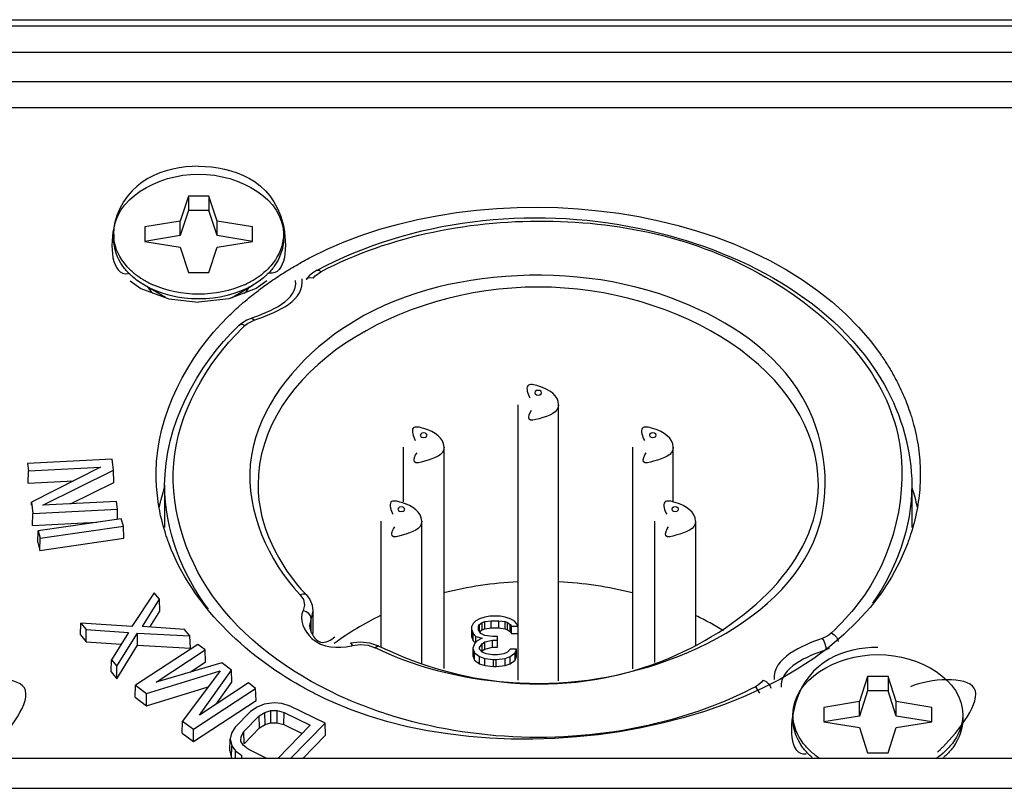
# Paper-space layout 'Sheet' of a CAD drawing. Header units: inches. Extents: x 0.2 to 10.8, y 0.2 to 8.3.
# Tile 427 of 545: x 7.6328 to 7.7488, y 5.4501 to 5.5406. Entities that reach past the tile are written whole.
import ezdxf

# ---------------------------------------------------------------- set-up
doc = ezdxf.new("R2010")
doc.units = ezdxf.units.IN
doc.header["$MEASUREMENT"] = 0
doc.layers.get('0').update_dxf_attribs({"lineweight": 5})
doc.layers.add('02___PRT_ALL_AXES', color=7, linetype='Continuous')

psp = doc.layouts.new('Sheet')

# ---------------------------------------------------------------- linework, layer by layer
at = {"color": 0, "linetype": 'ByBlock', "lineweight": -3}
for p, q in [((7.52953214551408, 5.540569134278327), (7.890222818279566, 5.540569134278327)), ((7.52953214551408, 5.539843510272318), (7.890222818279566, 5.539843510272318)), ((7.895445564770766, 5.536722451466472), (7.524309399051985, 5.536722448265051)), ((7.895445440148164, 5.533245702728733), (7.524309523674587, 5.533245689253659)), ((7.524309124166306, 5.530214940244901), (7.895445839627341, 5.530214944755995)), ((7.652677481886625, 5.519800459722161), (7.651710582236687, 5.516842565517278)), ((7.652677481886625, 5.519800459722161), (7.652677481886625, 5.518103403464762)), ((7.655077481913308, 5.519800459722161), (7.652677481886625, 5.519800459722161)), ((7.655077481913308, 5.519800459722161), (7.655077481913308, 5.518103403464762)), ((7.656044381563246, 5.516842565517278), (7.655077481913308, 5.519800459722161)), ((7.652677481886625, 5.518103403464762), (7.651710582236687, 5.515145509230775)), ((7.655077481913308, 5.518103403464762), (7.652677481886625, 5.518103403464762)), ((7.656044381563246, 5.515145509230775), (7.655077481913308, 5.518103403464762)), ((7.651710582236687, 5.516842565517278), (7.647527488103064, 5.516158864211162)), ((7.651710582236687, 5.515145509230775), (7.651710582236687, 5.516842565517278)), ((7.656044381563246, 5.515145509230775), (7.656044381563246, 5.516842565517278)), ((7.660227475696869, 5.516158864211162), (7.656044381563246, 5.516842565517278)), ((7.647527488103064, 5.516158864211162), (7.647527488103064, 5.514461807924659)), ((7.660227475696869, 5.514461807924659), (7.660227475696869, 5.516158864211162)), ((7.643877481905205, 5.515310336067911), (7.643877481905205, 5.514744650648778)), ((7.651710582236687, 5.515145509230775), (7.647527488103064, 5.514461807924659)), ((7.647527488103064, 5.514461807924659), (7.651710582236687, 5.513778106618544)), ((7.660227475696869, 5.514461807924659), (7.656044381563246, 5.515145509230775)), ((7.656044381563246, 5.513778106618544), (7.660227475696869, 5.514461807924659)), ((7.663877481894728, 5.515310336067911), (7.663877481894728, 5.514744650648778)), ((7.651710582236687, 5.513778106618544), (7.652677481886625, 5.510820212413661)), ((7.655077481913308, 5.510820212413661), (7.656044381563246, 5.513778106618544)), ((7.652677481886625, 5.510820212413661), (7.655077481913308, 5.510820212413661)), ((7.667617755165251, 5.510409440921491), (7.668288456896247, 5.510896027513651)), ((7.645827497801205, 5.509809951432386), (7.647085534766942, 5.5089068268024)), ((7.661929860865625, 5.509817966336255), (7.660669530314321, 5.508906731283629)), ((7.667374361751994, 5.510116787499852), (7.667617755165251, 5.510409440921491)), ((7.649967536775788, 5.507848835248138), (7.647487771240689, 5.509305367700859)), ((7.647877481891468, 5.509113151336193), (7.648292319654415, 5.5085374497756)), ((7.648292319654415, 5.5085374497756), (7.648502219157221, 5.508386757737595)), ((7.657762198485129, 5.507834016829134), (7.660267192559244, 5.509305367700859)), ((7.659244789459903, 5.508381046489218), (7.659462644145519, 5.5085374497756)), ((7.659462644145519, 5.5085374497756), (7.659877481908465, 5.509113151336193)), ((7.659635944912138, 5.504810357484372), (7.660422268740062, 5.50520091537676)), ((7.660422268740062, 5.50520091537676), (7.660097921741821, 5.505439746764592)), ((7.659320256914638, 5.504554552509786), (7.659635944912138, 5.504810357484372)), ((7.691477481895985, 5.495228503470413), (7.691477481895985, 5.46278215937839)), ((7.696277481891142, 5.462701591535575), (7.696277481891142, 5.495228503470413)), ((7.677983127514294, 5.490222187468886), (7.677983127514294, 5.483778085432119)), ((7.682783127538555, 5.464155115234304), (7.682783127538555, 5.490222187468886)), ((7.704971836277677, 5.490222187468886), (7.704971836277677, 5.464140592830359)), ((7.709771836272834, 5.483747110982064), (7.709771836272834, 5.490222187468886)), ((7.643707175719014, 5.488828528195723), (7.63373322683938, 5.488318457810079)), ((7.643842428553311, 5.48750615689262), (7.643707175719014, 5.488828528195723)), ((7.63373322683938, 5.488318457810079), (7.633823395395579, 5.487436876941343)), ((7.633823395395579, 5.487436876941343), (7.642311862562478, 5.487870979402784)), ((7.642311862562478, 5.487870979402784), (7.634199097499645, 5.48376362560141)), ((7.633791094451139, 5.48599626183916), (7.633823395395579, 5.487436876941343)), ((7.635517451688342, 5.483387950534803), (7.643842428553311, 5.48750615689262)), ((7.643878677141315, 5.486079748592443), (7.643842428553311, 5.48750615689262)), ((7.648877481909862, 5.487026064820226), (7.648880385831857, 5.487303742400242)), ((7.738874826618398, 5.487303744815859), (7.738877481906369, 5.487026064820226)), ((7.633791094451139, 5.48599626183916), (7.639150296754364, 5.486270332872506)), ((7.638773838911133, 5.483554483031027), (7.643878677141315, 5.486079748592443)), ((7.649877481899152, 5.485753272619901), (7.649877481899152, 5.48079086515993)), ((7.737877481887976, 5.485753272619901), (7.737877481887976, 5.480765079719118)), ((7.63419027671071, 5.483422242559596), (7.634199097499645, 5.48376362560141)), ((7.634199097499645, 5.48376362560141), (7.634334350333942, 5.482441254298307)), ((7.634334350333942, 5.482441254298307), (7.644308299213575, 5.482951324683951)), ((7.644218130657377, 5.483832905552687), (7.635517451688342, 5.483387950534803)), ((7.644308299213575, 5.482951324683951), (7.644218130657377, 5.483832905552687)), ((7.644338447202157, 5.481790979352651), (7.644308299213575, 5.482951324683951)), ((7.634302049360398, 5.481000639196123), (7.634334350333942, 5.482441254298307)), ((7.644762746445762, 5.481802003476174), (7.634964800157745, 5.480387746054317)), ((7.645012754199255, 5.480935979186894), (7.644762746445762, 5.481802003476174)), ((7.634302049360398, 5.481000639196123), (7.641904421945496, 5.481389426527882)), ((7.635214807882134, 5.479521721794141), (7.645012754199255, 5.480935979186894)), ((7.645053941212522, 5.479502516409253), (7.645012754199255, 5.480935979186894)), ((7.67535420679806, 5.481510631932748), (7.67535420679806, 5.466716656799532)), ((7.680154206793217, 5.464812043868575), (7.680154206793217, 5.481510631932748)), ((7.70760075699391, 5.464874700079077), (7.70760075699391, 5.481510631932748)), ((7.712400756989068, 5.481510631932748), (7.712400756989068, 5.466785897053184)), ((7.634923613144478, 5.478992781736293), (7.634964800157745, 5.480387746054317)), ((7.634964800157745, 5.480387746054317), (7.635214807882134, 5.479521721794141)), ((7.635187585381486, 5.478078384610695), (7.635214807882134, 5.479521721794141)), ((7.635187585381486, 5.478078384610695), (7.645053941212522, 5.479502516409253)), ((7.634923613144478, 5.478992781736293), (7.635187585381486, 5.478078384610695)), ((7.648642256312, 5.473092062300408), (7.646029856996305, 5.469104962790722)), ((7.649274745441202, 5.472329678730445), (7.648642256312, 5.473092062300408)), ((7.665819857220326, 5.472881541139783), (7.666216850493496, 5.472294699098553)), ((7.647263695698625, 5.469104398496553), (7.649274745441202, 5.472329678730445)), ((7.649313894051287, 5.470917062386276), (7.649274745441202, 5.472329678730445)), ((7.648146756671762, 5.469045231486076), (7.649313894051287, 5.470917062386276)), ((7.667344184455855, 5.470976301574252), (7.666942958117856, 5.469253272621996)), ((7.667344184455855, 5.470976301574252), (7.667344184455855, 5.468284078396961)), ((7.687577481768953, 5.470230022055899), (7.686977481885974, 5.470013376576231)), ((7.688177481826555, 5.470338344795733), (7.687577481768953, 5.470230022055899)), ((7.689377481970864, 5.470338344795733), (7.688177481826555, 5.470338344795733)), ((7.689977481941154, 5.470230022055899), (7.689377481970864, 5.470338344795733)), ((7.690577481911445, 5.470013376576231), (7.689977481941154, 5.470230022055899)), ((7.639952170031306, 5.468129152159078), (7.640016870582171, 5.469514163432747)), ((7.640016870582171, 5.469514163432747), (7.640649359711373, 5.46875177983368)), ((7.646029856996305, 5.469104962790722), (7.640016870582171, 5.469514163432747)), ((7.652226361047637, 5.46877188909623), (7.647263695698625, 5.469104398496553)), ((7.667133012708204, 5.468582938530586), (7.667133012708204, 5.470069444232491)), ((7.686227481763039, 5.469471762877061), (7.686077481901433, 5.469146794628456)), ((7.686077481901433, 5.467864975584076), (7.686077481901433, 5.469146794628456)), ((7.686527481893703, 5.46979673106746), (7.686227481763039, 5.469471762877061)), ((7.686977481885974, 5.470013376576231), (7.686527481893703, 5.46979673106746)), ((7.686827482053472, 5.469146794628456), (7.686977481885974, 5.46936344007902)), ((7.686827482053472, 5.468713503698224), (7.686827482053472, 5.469146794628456)), ((7.686977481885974, 5.46936344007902), (7.687277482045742, 5.469580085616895)), ((7.686977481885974, 5.468514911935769), (7.686977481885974, 5.46936344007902)), ((7.687277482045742, 5.469580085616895), (7.687577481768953, 5.469688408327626)), ((7.687277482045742, 5.468731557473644), (7.687277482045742, 5.469580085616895)), ((7.687577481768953, 5.469688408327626), (7.688327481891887, 5.46979673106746)), ((7.687577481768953, 5.468839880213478), (7.687577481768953, 5.469688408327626)), ((7.688327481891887, 5.468948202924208), (7.688327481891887, 5.46979673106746)), ((7.688327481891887, 5.46979673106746), (7.689227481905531, 5.46979673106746)), ((7.689227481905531, 5.468948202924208), (7.689227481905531, 5.46979673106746)), ((7.689227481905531, 5.46979673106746), (7.689977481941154, 5.469688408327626)), ((7.689977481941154, 5.468839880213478), (7.689977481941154, 5.469688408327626)), ((7.689977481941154, 5.469688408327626), (7.690277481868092, 5.469580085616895)), ((7.690277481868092, 5.468731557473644), (7.690277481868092, 5.469580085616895)), ((7.690277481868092, 5.469580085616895), (7.690577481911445, 5.46936344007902)), ((7.691027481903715, 5.46979673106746), (7.690577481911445, 5.470013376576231)), ((7.690577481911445, 5.468514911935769), (7.690577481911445, 5.46936344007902)), ((7.690577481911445, 5.46936344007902), (7.69072748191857, 5.469146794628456)), ((7.69072748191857, 5.468298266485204), (7.69072748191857, 5.469146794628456)), ((7.69072748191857, 5.469146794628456), (7.691477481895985, 5.469146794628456)), ((7.691327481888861, 5.469471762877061), (7.691027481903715, 5.46979673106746)), ((7.691477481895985, 5.469146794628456), (7.691327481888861, 5.469471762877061)), ((7.639952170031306, 5.468129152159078), (7.640628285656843, 5.467314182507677)), ((7.640628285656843, 5.467314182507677), (7.640649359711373, 5.46875177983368)), ((7.640649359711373, 5.46875177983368), (7.645612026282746, 5.468419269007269)), ((7.645612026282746, 5.468419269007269), (7.643600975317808, 5.465193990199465)), ((7.64423346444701, 5.464431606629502), (7.646662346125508, 5.468342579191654)), ((7.646684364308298, 5.466902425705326), (7.646662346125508, 5.468342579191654)), ((7.646662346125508, 5.468342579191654), (7.652858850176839, 5.468009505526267)), ((7.652858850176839, 5.468009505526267), (7.652226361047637, 5.46877188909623)), ((7.652922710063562, 5.466567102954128), (7.652858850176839, 5.468009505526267)), ((7.686077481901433, 5.468713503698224), (7.686227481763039, 5.468280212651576)), ((7.686227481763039, 5.467431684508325), (7.686227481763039, 5.468280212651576)), ((7.686227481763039, 5.468280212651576), (7.686527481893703, 5.467955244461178)), ((7.686527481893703, 5.467251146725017), (7.686527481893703, 5.467955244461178)), ((7.686527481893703, 5.467955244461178), (7.687277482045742, 5.467738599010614)), ((7.687127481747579, 5.468280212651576), (7.686827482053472, 5.468713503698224)), ((7.686977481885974, 5.468514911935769), (7.687277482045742, 5.468731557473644)), ((7.687577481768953, 5.468063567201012), (7.687127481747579, 5.468280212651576)), ((7.687277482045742, 5.468731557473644), (7.687577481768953, 5.468839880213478)), ((7.687577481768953, 5.468839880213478), (7.688327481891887, 5.468948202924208)), ((7.68847748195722, 5.467955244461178), (7.687577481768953, 5.468063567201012)), ((7.688327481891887, 5.468948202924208), (7.689227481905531, 5.468948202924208)), ((7.689077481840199, 5.467955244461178), (7.68847748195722, 5.467955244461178)), ((7.689077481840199, 5.466673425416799), (7.689077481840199, 5.467955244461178)), ((7.689227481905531, 5.468948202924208), (7.689977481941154, 5.468839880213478)), ((7.689977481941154, 5.468839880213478), (7.690277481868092, 5.468731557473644)), ((7.690277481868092, 5.468731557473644), (7.690577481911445, 5.468514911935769)), ((7.690577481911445, 5.468514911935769), (7.69072748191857, 5.468298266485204)), ((7.69072748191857, 5.468298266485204), (7.691477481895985, 5.468298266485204)), ((7.640628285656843, 5.467314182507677), (7.644750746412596, 5.46703796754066)), ((7.644237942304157, 5.462963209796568), (7.646684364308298, 5.466902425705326)), ((7.653799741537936, 5.467006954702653), (7.646463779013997, 5.462201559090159)), ((7.646684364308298, 5.466902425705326), (7.652922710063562, 5.466567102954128)), ((7.654649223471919, 5.466358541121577), (7.653799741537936, 5.467006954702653)), ((7.671785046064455, 5.467144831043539), (7.672017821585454, 5.466879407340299)), ((7.675073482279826, 5.466826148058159), (7.674674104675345, 5.466620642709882)), ((7.686077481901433, 5.467864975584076), (7.686227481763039, 5.467431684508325)), ((7.686227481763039, 5.467431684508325), (7.686443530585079, 5.467197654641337)), ((7.686377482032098, 5.467088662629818), (7.686227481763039, 5.46665537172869)), ((7.686677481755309, 5.467413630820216), (7.686377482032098, 5.467088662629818)), ((7.687277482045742, 5.467738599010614), (7.686677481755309, 5.467413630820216)), ((7.686977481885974, 5.46665537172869), (7.687277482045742, 5.467088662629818)), ((7.687277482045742, 5.467088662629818), (7.687577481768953, 5.467305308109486)), ((7.687277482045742, 5.466240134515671), (7.687277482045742, 5.467088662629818)), ((7.687577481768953, 5.467305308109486), (7.68847748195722, 5.46752195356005)), ((7.687577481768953, 5.466456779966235), (7.687577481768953, 5.467305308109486)), ((7.68847748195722, 5.466673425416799), (7.68847748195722, 5.46752195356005)), ((7.68847748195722, 5.46752195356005), (7.689077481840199, 5.46752195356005)), ((7.648874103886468, 5.462575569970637), (7.654649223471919, 5.466358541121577)), ((7.654698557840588, 5.464942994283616), (7.654649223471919, 5.466358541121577)), ((7.686227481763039, 5.465590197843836), (7.686227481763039, 5.46665537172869)), ((7.686227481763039, 5.466438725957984), (7.686377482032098, 5.466005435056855)), ((7.686227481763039, 5.465590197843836), (7.686377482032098, 5.465156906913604)), ((7.686377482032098, 5.465156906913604), (7.686377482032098, 5.466005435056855)), ((7.686377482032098, 5.466005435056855), (7.686977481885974, 5.465572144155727)), ((7.686977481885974, 5.466438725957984), (7.686977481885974, 5.46665537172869)), ((7.687277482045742, 5.466113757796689), (7.686977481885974, 5.466438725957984)), ((7.686977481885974, 5.464723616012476), (7.686977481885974, 5.465572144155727)), ((7.686977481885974, 5.465572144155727), (7.687577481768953, 5.465355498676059)), ((7.687218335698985, 5.466154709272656), (7.687277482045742, 5.466240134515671)), ((7.687277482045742, 5.466240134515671), (7.687577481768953, 5.466456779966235)), ((7.687727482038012, 5.465897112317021), (7.687277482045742, 5.466113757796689)), ((7.687577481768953, 5.466456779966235), (7.68847748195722, 5.466673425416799)), ((7.68847748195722, 5.465788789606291), (7.687727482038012, 5.465897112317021)), ((7.68847748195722, 5.466673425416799), (7.689077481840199, 5.466673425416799)), ((7.689077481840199, 5.465788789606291), (7.68847748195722, 5.465788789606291)), ((7.689827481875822, 5.465897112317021), (7.689077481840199, 5.465788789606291)), ((7.690277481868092, 5.466113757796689), (7.689827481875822, 5.465897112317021)), ((7.689977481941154, 5.465355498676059), (7.690577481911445, 5.465572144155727)), ((7.690577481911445, 5.466438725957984), (7.690277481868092, 5.466113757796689)), ((7.691327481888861, 5.466438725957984), (7.690577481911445, 5.466438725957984)), ((7.690577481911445, 5.465572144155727), (7.691177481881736, 5.466005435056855)), ((7.690577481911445, 5.464723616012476), (7.690577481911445, 5.465572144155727)), ((7.691177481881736, 5.466005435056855), (7.691327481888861, 5.466438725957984)), ((7.691177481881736, 5.465156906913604), (7.691177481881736, 5.466005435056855)), ((7.691177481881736, 5.465156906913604), (7.691327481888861, 5.465590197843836)), ((7.691327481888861, 5.465590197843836), (7.691327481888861, 5.466438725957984)), ((7.728126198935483, 5.466525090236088), (7.727769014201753, 5.466376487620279)), ((7.727769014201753, 5.466271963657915), (7.727769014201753, 5.466376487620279)), ((7.643561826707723, 5.463778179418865), (7.643600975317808, 5.465193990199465)), ((7.643600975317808, 5.465193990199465), (7.64423346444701, 5.464431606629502)), ((7.644237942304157, 5.462963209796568), (7.64423346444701, 5.464431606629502)), ((7.656631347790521, 5.464845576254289), (7.648874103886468, 5.462575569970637)), ((7.652869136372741, 5.463744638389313), (7.654698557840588, 5.464942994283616)), ((7.657763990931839, 5.463981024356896), (7.656631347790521, 5.464845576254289)), ((7.686377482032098, 5.465156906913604), (7.686977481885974, 5.464723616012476)), ((7.686977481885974, 5.464723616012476), (7.687577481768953, 5.464506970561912)), ((7.687577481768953, 5.464506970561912), (7.687577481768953, 5.465355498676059)), ((7.687577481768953, 5.465355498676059), (7.688627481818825, 5.465247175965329)), ((7.687577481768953, 5.464506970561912), (7.688627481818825, 5.464398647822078)), ((7.688627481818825, 5.464398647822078), (7.688627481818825, 5.465247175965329)), ((7.688627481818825, 5.465247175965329), (7.688927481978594, 5.465247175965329)), ((7.688627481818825, 5.464398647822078), (7.688927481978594, 5.464398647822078)), ((7.688927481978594, 5.465247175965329), (7.689977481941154, 5.465355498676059)), ((7.688927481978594, 5.464398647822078), (7.688927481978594, 5.465247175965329)), ((7.688927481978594, 5.464398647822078), (7.689977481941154, 5.464506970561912)), ((7.689977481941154, 5.464506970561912), (7.689977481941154, 5.465355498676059)), ((7.689977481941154, 5.464506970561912), (7.690577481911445, 5.464723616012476)), ((7.690577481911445, 5.464723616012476), (7.691177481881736, 5.465156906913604)), ((7.643561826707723, 5.463778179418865), (7.644237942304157, 5.462963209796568)), ((7.647738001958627, 5.461228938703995), (7.656417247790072, 5.463902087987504)), ((7.656417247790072, 5.463902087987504), (7.651985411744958, 5.457986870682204)), ((7.653970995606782, 5.458685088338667), (7.657763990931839, 5.463981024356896)), ((7.657806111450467, 5.462570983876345), (7.657763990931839, 5.463981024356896)), ((7.732677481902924, 5.463231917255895), (7.731710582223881, 5.460274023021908)), ((7.732677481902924, 5.463231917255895), (7.732677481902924, 5.461534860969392)), ((7.735077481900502, 5.463231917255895), (7.732677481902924, 5.463231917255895)), ((7.735077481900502, 5.463231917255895), (7.735077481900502, 5.461534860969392)), ((7.736044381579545, 5.460274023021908), (7.735077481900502, 5.463231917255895)), ((7.646414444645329, 5.460788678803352), (7.646463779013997, 5.462201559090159)), ((7.646463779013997, 5.462201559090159), (7.647738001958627, 5.461228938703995)), ((7.659746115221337, 5.462468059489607), (7.653970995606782, 5.458685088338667)), ((7.655952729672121, 5.459983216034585), (7.657806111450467, 5.462570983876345)), ((7.660595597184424, 5.461819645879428), (7.659746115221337, 5.462468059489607)), ((7.647729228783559, 5.459785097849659), (7.655013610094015, 5.462028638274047)), ((7.647729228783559, 5.459785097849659), (7.647738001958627, 5.461228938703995)), ((7.653259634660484, 5.457014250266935), (7.660595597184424, 5.461819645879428)), ((7.660644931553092, 5.460404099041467), (7.660595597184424, 5.461819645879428)), ((7.719466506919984, 5.462024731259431), (7.719941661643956, 5.461267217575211)), ((7.732677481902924, 5.461534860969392), (7.731710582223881, 5.458576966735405)), ((7.735077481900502, 5.461534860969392), (7.732677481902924, 5.461534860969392)), ((7.736044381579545, 5.458576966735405), (7.735077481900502, 5.461534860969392)), ((7.646414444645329, 5.460788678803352), (7.647729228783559, 5.459785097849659)), ((7.653257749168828, 5.455565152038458), (7.660644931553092, 5.460404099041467)), ((7.661601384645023, 5.459962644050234), (7.660773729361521, 5.459636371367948)), ((7.662771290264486, 5.460120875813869), (7.661601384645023, 5.459962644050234)), ((7.663698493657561, 5.460031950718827), (7.662771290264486, 5.460120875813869)), ((7.664675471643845, 5.459735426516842), (7.663698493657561, 5.460031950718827)), ((7.731710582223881, 5.460274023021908), (7.727527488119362, 5.459590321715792)), ((7.731710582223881, 5.458576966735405), (7.731710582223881, 5.460274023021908)), ((7.736044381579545, 5.458576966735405), (7.736044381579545, 5.460274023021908)), ((7.740227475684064, 5.459590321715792), (7.736044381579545, 5.460274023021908)), ((7.659995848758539, 5.459102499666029), (7.658175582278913, 5.45724882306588)), ((7.659202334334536, 5.456744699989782), (7.661022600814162, 5.458598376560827)), ((7.660773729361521, 5.459636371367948), (7.659995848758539, 5.459102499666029)), ((7.661022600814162, 5.458598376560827), (7.661679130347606, 5.459008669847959)), ((7.66104887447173, 5.457167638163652), (7.661022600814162, 5.458598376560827)), ((7.661679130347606, 5.459008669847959), (7.662385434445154, 5.459211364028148)), ((7.661697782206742, 5.457573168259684), (7.661679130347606, 5.459008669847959)), ((7.662392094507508, 5.457772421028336), (7.662385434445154, 5.459211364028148)), ((7.662385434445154, 5.459211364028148), (7.66314151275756, 5.459206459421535)), ((7.663135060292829, 5.457767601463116), (7.66314151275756, 5.459206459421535)), ((7.66314151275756, 5.459206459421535), (7.663947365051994, 5.458993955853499)), ((7.663931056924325, 5.45755769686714), (7.663947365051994, 5.458993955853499)), ((7.663947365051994, 5.458993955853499), (7.667027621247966, 5.457481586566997)), ((7.668782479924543, 5.457718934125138), (7.664675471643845, 5.459735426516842)), ((7.7238774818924, 5.458741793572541), (7.7238774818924, 5.458176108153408)), ((7.727527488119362, 5.459590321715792), (7.727527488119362, 5.45789326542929)), ((7.740227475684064, 5.45789326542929), (7.740227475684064, 5.459590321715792)), ((7.743877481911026, 5.458741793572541), (7.743877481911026, 5.458176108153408)), ((7.651942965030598, 5.456568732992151), (7.651985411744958, 5.457986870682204)), ((7.651985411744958, 5.457986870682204), (7.653259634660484, 5.457014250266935)), ((7.66104887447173, 5.457167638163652), (7.661697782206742, 5.457573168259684)), ((7.661697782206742, 5.457573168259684), (7.662392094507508, 5.457772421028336)), ((7.662392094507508, 5.457772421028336), (7.663135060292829, 5.457767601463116)), ((7.663135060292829, 5.457767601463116), (7.663931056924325, 5.45755769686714)), ((7.667027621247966, 5.457481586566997), (7.663194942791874, 5.453578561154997)), ((7.663931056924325, 5.45755769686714), (7.666070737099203, 5.456507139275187)), ((7.664716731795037, 5.453578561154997), (7.668782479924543, 5.457718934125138)), ((7.668831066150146, 5.456310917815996), (7.668782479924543, 5.457718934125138)), ((7.731710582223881, 5.458576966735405), (7.727527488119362, 5.45789326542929)), ((7.727527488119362, 5.45789326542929), (7.731710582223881, 5.457209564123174)), ((7.740227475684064, 5.45789326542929), (7.736044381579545, 5.458576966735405)), ((7.736044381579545, 5.457209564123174), (7.740227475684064, 5.45789326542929)), ((7.651942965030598, 5.456568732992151), (7.653257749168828, 5.455565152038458)), ((7.653257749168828, 5.455565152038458), (7.653259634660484, 5.457014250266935)), ((7.657739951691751, 5.456546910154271), (7.657596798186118, 5.455884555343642)), ((7.658175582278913, 5.45724882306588), (7.657739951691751, 5.456546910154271)), ((7.658888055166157, 5.456166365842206), (7.659202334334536, 5.456744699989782)), ((7.659233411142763, 5.455318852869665), (7.659202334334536, 5.456744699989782)), ((7.659233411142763, 5.455318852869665), (7.66104887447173, 5.457167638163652)), ((7.666147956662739, 5.453578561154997), (7.668831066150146, 5.456310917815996)), ((7.731710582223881, 5.457209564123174), (7.732677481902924, 5.454251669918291)), ((7.735077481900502, 5.454251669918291), (7.736044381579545, 5.457209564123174)), ((7.657561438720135, 5.454470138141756), (7.657596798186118, 5.455884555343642)), ((7.657596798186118, 5.455884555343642), (7.657795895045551, 5.455054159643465)), ((7.658866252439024, 5.455627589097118), (7.658888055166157, 5.456166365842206)), ((7.659136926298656, 5.45512837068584), (7.658866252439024, 5.455627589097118)), ((7.658894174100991, 5.455916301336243), (7.658888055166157, 5.456166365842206)), ((7.65970007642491, 5.45466871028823), (7.659136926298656, 5.45512837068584)), ((7.657561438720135, 5.454470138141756), (7.657762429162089, 5.453631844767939)), ((7.657762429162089, 5.453631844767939), (7.657795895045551, 5.455054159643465)), ((7.657795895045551, 5.455054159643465), (7.658237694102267, 5.454470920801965)), ((7.658219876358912, 5.453578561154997), (7.658237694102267, 5.454470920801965)), ((7.658237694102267, 5.454470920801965), (7.658971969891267, 5.453927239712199)), ((7.661920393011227, 5.453578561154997), (7.65970007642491, 5.45466871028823)), ((7.732677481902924, 5.454251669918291), (7.735077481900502, 5.454251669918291)), ((7.87518477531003, 5.453578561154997), (7.54457018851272, 5.453578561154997)), ((7.658966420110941, 5.453578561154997), (7.658971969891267, 5.453927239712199)), ((7.54457018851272, 5.450063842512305), (7.875184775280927, 5.450063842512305))]:
    psp.add_line(p, q, dxfattribs=at)
for points in [[(7.667824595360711, 5.511074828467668), (7.667321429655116, 5.510761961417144), (7.666892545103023, 5.510391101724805), (7.666549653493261, 5.509975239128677)], [(7.667824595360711, 5.511074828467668), (7.667867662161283, 5.511090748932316), (7.668060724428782, 5.511059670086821), (7.668288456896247, 5.510896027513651)], [(7.667374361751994, 5.510116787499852), (7.667030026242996, 5.510181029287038), (7.666738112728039, 5.510127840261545), (7.666549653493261, 5.509975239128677)], [(7.647085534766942, 5.5089068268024), (7.650379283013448, 5.507697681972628), (7.653877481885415, 5.507305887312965)], [(7.660669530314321, 5.508906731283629), (7.657421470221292, 5.507708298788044), (7.653877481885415, 5.507305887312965)], [(7.658629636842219, 5.504570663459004), (7.659057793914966, 5.504919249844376), (7.659552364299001, 5.505211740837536), (7.660097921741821, 5.505439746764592)], [(7.659320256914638, 5.504554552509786), (7.659012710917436, 5.504661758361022), (7.658751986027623, 5.504644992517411), (7.658629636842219, 5.504570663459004)], [(7.694277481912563, 5.496642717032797), (7.694226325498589, 5.496780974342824), (7.694079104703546, 5.496886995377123), (7.693876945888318, 5.496925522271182), (7.693674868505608, 5.496886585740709), (7.693528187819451, 5.496780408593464), (7.693477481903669, 5.496642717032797)], [(7.693477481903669, 5.496642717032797), (7.693528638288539, 5.496504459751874), (7.693675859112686, 5.496398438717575), (7.693878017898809, 5.496359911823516), (7.694080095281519, 5.496398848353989), (7.69422677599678, 5.496505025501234), (7.694277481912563, 5.496642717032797)], [(7.680783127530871, 5.49163640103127), (7.680731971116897, 5.491774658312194), (7.680584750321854, 5.491880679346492), (7.68038259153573, 5.491919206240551), (7.680180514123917, 5.491880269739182), (7.68003383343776, 5.491774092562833), (7.679983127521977, 5.49163640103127)], [(7.679983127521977, 5.49163640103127), (7.680034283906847, 5.491498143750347), (7.680181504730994, 5.491392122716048), (7.680383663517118, 5.491353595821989), (7.680585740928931, 5.491392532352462), (7.680732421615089, 5.491498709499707), (7.680783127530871, 5.49163640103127)], [(7.707771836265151, 5.49163640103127), (7.70772067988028, 5.491774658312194), (7.707573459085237, 5.491880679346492), (7.70737130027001, 5.491919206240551), (7.7071692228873, 5.491880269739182), (7.707022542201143, 5.491774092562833), (7.70697183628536, 5.49163640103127)], [(7.70697183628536, 5.49163640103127), (7.707022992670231, 5.491498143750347), (7.707170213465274, 5.491392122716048), (7.707372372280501, 5.491353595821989), (7.707574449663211, 5.491392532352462), (7.707721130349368, 5.491498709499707), (7.707771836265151, 5.49163640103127)], [(7.678154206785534, 5.482924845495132), (7.678103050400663, 5.483063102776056), (7.677955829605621, 5.483169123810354), (7.677753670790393, 5.483207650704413), (7.677551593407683, 5.48316871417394), (7.677404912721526, 5.483062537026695), (7.677354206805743, 5.482924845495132)], [(7.710400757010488, 5.482924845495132), (7.710349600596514, 5.483063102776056), (7.710202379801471, 5.483169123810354), (7.710000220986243, 5.483207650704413), (7.709798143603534, 5.48316871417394), (7.709651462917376, 5.483062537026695), (7.709600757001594, 5.482924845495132)], [(7.677354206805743, 5.482924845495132), (7.677405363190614, 5.482786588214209), (7.677552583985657, 5.482680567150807), (7.677754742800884, 5.482642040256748), (7.677956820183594, 5.48268097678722), (7.678103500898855, 5.482787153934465), (7.678154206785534, 5.482924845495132)], [(7.709600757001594, 5.482924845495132), (7.709651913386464, 5.482786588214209), (7.709799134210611, 5.482680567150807), (7.710001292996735, 5.482642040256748), (7.710203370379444, 5.48268097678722), (7.710350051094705, 5.482787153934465), (7.710400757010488, 5.482924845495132)], [(7.665819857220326, 5.472881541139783), (7.666135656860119, 5.47298055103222), (7.666403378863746, 5.47295683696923), (7.666538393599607, 5.472869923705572)], [(7.666538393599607, 5.472869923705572), (7.666987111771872, 5.472279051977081), (7.667255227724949, 5.471639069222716), (7.667344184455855, 5.470976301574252)], [(7.666216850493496, 5.472294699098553), (7.666343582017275, 5.471643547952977), (7.666185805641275, 5.471003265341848)], [(7.667133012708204, 5.470069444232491), (7.667060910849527, 5.470357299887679), (7.666855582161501, 5.470635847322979), (7.666548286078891, 5.470862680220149), (7.666185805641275, 5.471003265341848)], [(7.728434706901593, 5.4683662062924), (7.72811901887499, 5.46811040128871), (7.727746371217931, 5.467891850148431), (7.72733269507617, 5.467719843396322)], [(7.728434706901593, 5.4683662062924), (7.728742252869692, 5.46815134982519), (7.729002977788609, 5.46786155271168), (7.729177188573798, 5.467540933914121), (7.729213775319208, 5.467359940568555)], [(7.675109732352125, 5.466813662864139), (7.674052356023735, 5.46717239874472), (7.67291534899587, 5.467283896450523), (7.671785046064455, 5.467144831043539)], [(7.67201782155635, 5.466879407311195), (7.672924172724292, 5.466990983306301), (7.673845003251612, 5.466901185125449), (7.674674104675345, 5.466620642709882)], [(7.72733269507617, 5.467719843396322), (7.727499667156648, 5.467422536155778), (7.727641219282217, 5.467062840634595), (7.727735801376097, 5.46669551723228), (7.727769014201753, 5.466376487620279)], [(7.720380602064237, 5.462803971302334), (7.720137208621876, 5.462511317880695), (7.719828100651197, 5.462247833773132), (7.719466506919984, 5.462024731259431)], [(7.720380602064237, 5.462803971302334), (7.720724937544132, 5.462632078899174), (7.721016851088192, 5.462378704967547), (7.721211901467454, 5.462082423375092), (7.721264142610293, 5.461858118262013)]]:
    psp.add_lwpolyline(points, dxfattribs=at)
for centre, radius, start, end in [((7.683263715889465, 5.479149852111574), 0.03703708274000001, 131.3695578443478, 131.5551096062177), ((7.683369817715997, 5.479029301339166), 0.03719767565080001, 131.0815629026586, 131.3694834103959), ((7.682598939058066, 5.48019145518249), 0.03369655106, 133.6960670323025, 134.4674460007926), ((7.710690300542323, 5.484712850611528), 0.02868749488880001, 34.39877793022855, 34.72245200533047), ((7.690927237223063, 5.500235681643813), 0.03733811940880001, 244.1958723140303, 244.6956241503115), ((7.693867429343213, 5.510223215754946), 0.04780422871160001, 267.1054939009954, 267.4303705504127), ((7.693877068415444, 5.510486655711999), 0.04806783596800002, 267.4329707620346, 272.8744198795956), ((7.727574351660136, 5.468683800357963), 0.0196017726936, 314.2120345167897, 315.4084934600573)]:
    psp.add_arc(centre, radius, start, end, dxfattribs=at)
for points, knots in [([(7.653877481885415, 5.523314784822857), (7.649889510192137, 5.523314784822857), (7.642881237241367, 5.520886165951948), (7.64357660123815, 5.510401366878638), (7.645601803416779, 5.510667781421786)], [0, 0, 0, 0, 0.6612869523, 1, 1, 1, 1]), ([(7.653877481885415, 5.523314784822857), (7.657869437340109, 5.523314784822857), (7.664905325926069, 5.520921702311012), (7.664185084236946, 5.510445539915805), (7.662171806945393, 5.510716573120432)], [0, 0, 0, 0, 0.6627418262, 1, 1, 1, 1]), ([(7.667824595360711, 5.511074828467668), (7.679142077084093, 5.517000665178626), (7.704750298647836, 5.520286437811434), (7.729035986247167, 5.507479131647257), (7.734659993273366, 5.497559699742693)], [0, 0, 0, 0, 0.5283768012, 1, 1, 1, 1]), ([(7.668288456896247, 5.510896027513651), (7.676550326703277, 5.515218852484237), (7.695652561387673, 5.518862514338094), (7.721619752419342, 5.512633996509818), (7.73989160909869, 5.493609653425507), (7.735735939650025, 5.477169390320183), (7.731535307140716, 5.471782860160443)], [0, 0, 0, 0, 0.2837264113, 0.5636563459, 0.7921504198, 1, 1, 1, 1]), ([(7.645787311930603, 5.510588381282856), (7.64548825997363, 5.510879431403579), (7.644463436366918, 5.512037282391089), (7.643877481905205, 5.513614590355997), (7.643877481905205, 5.514744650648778)], [0, 0, 0, 0, 0.2696867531, 1, 1, 1, 1]), ([(7.663877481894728, 5.514744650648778), (7.663877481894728, 5.513614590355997), (7.663291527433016, 5.512037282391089), (7.662266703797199, 5.510879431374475), (7.661967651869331, 5.510588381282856)], [0, 0, 0, 0, 0.7303132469, 1, 1, 1, 1]), ([(7.665357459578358, 5.511639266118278), (7.665642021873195, 5.511804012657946), (7.666216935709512, 5.512128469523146), (7.666798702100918, 5.51244046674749), (7.667092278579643, 5.512593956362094)], [0, 0, 0, 0, 0.4981305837, 1, 1, 1, 1]), ([(7.710668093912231, 5.507365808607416), (7.703790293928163, 5.510127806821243), (7.688805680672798, 5.511794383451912), (7.668943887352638, 5.505507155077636), (7.656833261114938, 5.488873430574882), (7.662023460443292, 5.476806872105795), (7.665819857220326, 5.472881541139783)], [0, 0, 0, 0, 0.2895157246, 0.5646733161, 0.7866874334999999, 1, 1, 1, 1]), ([(7.662029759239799, 5.509506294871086), (7.662563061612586, 5.509884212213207), (7.663656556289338, 5.510620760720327), (7.664782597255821, 5.511306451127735), (7.665357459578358, 5.511639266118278)], [0, 0, 0, 0, 0.4959697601, 1, 1, 1, 1]), ([(7.646069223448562, 5.510327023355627), (7.646021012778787, 5.510369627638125), (7.645925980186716, 5.510455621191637), (7.645833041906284, 5.510543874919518), (7.645787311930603, 5.510588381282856)], [0, 0, 0, 0, 0.5020504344, 1, 1, 1, 1]), ([(7.661967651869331, 5.510588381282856), (7.661921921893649, 5.510543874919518), (7.661828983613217, 5.510455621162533), (7.661733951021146, 5.510369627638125), (7.661685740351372, 5.510327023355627)], [0, 0, 0, 0, 0.497949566, 1, 1, 1, 1]), ([(7.666093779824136, 5.509634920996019), (7.666094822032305, 5.509701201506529), (7.666092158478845, 5.509835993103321), (7.666080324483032, 5.50997028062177), (7.666072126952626, 5.510038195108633)], [0, 0, 0, 0, 0.4921351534, 1, 1, 1, 1]), ([(7.658926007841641, 5.507067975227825), (7.659215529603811, 5.507320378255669), (7.659805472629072, 5.507818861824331), (7.660410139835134, 5.508299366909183), (7.66071750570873, 5.508536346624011)], [0, 0, 0, 0, 0.4973981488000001, 1, 1, 1, 1]), ([(7.66071750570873, 5.508536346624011), (7.66093214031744, 5.5087018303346), (7.661366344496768, 5.509029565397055), (7.661807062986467, 5.509348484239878), (7.662029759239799, 5.509506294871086)], [0, 0, 0, 0, 0.4982342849, 1, 1, 1, 1]), ([(7.726877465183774, 5.48575964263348), (7.726871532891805, 5.499230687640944), (7.693877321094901, 5.518945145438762), (7.660882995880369, 5.499230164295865), (7.660877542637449, 5.485759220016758)], [0, 0, 0, 0, 0.500001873, 1, 1, 1, 1]), ([(7.696287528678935, 5.462479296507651), (7.708263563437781, 5.463080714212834), (7.730372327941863, 5.472440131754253), (7.726561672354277, 5.498542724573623), (7.716288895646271, 5.505108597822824), (7.710668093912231, 5.507365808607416)], [0, 0, 0, 0, 0.5190476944, 0.7378126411, 1, 1, 1, 1]), ([(7.65737078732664, 5.505630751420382), (7.657585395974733, 5.505841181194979), (7.658021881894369, 5.506258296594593), (7.65846871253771, 5.506664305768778), (7.658695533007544, 5.506865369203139)], [0, 0, 0, 0, 0.497891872, 1, 1, 1, 1]), ([(7.656163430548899, 5.471854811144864), (7.652635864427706, 5.476409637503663), (7.648254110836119, 5.488788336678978), (7.654755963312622, 5.500078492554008), (7.658994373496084, 5.504238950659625)], [0, 0, 0, 0, 0.4923906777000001, 1, 1, 1, 1]), ([(7.734361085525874, 5.500919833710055), (7.734656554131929, 5.50048829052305), (7.735220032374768, 5.499614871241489), (7.735733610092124, 5.498711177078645), (7.735975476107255, 5.498255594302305)], [0, 0, 0, 0, 0.5034641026, 1, 1, 1, 1]), ([(7.735975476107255, 5.498255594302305), (7.736327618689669, 5.497592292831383), (7.736971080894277, 5.496247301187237), (7.737495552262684, 5.494851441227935), (7.737723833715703, 5.494149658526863)], [0, 0, 0, 0, 0.5043666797, 1, 1, 1, 1]), ([(7.696277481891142, 5.495228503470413), (7.696277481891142, 5.496309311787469), (7.694801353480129, 5.497292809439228), (7.692218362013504, 5.497838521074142), (7.692648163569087, 5.496459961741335), (7.692891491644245, 5.496042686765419)], [0, 0, 0, 0, 0.5456912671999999, 0.7561174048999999, 1, 1, 1, 1]), ([(7.696277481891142, 5.495228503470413), (7.696277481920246, 5.494286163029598), (7.6947405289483, 5.493788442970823), (7.69244689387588, 5.493145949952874), (7.692870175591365, 5.494293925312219), (7.693099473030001, 5.494581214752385)], [0, 0, 0, 0, 0.5529809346, 0.7842999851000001, 1, 1, 1, 1]), ([(7.737723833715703, 5.494149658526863), (7.73779149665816, 5.493941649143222), (7.737921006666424, 5.493524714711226), (7.738039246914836, 5.493104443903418), (7.738095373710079, 5.492894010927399)], [0, 0, 0, 0, 0.5010861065, 1, 1, 1, 1]), ([(7.682783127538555, 5.490222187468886), (7.682783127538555, 5.491302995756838), (7.681306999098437, 5.492286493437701), (7.678724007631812, 5.492832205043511), (7.679153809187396, 5.491453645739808), (7.679397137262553, 5.491036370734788)], [0, 0, 0, 0, 0.5456912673, 0.756117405, 1, 1, 1, 1]), ([(7.709771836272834, 5.490222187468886), (7.709771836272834, 5.491302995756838), (7.70829570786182, 5.492286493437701), (7.705712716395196, 5.492832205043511), (7.706142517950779, 5.491453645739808), (7.706385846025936, 5.491036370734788)], [0, 0, 0, 0, 0.5456912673, 0.7561174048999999, 1, 1, 1, 1]), ([(7.738095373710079, 5.492894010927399), (7.738339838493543, 5.491977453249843), (7.738718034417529, 5.490125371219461), (7.738863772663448, 5.488240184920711), (7.738875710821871, 5.487303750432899)], [0, 0, 0, 0, 0.5032064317, 1, 1, 1, 1]), ([(7.682783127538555, 5.490222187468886), (7.682783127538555, 5.489279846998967), (7.681246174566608, 5.488782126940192), (7.678952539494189, 5.488139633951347), (7.679375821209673, 5.489287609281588), (7.679605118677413, 5.489574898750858)], [0, 0, 0, 0, 0.5529809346, 0.784299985, 1, 1, 1, 1]), ([(7.709771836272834, 5.490222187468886), (7.709771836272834, 5.489279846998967), (7.708234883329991, 5.488782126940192), (7.705941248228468, 5.488139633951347), (7.706364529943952, 5.489287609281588), (7.706593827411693, 5.489574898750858)], [0, 0, 0, 0, 0.5529809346, 0.7842999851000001, 1, 1, 1, 1]), ([(7.648922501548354, 5.485623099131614), (7.648907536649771, 5.485856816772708), (7.648885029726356, 5.486324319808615), (7.648877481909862, 5.486792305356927), (7.648877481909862, 5.487026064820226)], [0, 0, 0, 0, 0.5004666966, 1, 1, 1, 1]), ([(7.738877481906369, 5.487026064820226), (7.738877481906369, 5.486792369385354), (7.738869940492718, 5.486324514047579), (7.738847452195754, 5.485857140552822), (7.738832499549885, 5.485623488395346)], [0, 0, 0, 0, 0.4995354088, 1, 1, 1, 1]), ([(7.650031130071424, 5.479902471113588), (7.649727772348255, 5.480835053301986), (7.649235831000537, 5.482723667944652), (7.648984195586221, 5.484659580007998), (7.648922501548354, 5.485623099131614)], [0, 0, 0, 0, 0.5039022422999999, 1, 1, 1, 1]), ([(7.649263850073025, 5.483196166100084), (7.649344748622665, 5.483580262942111), (7.649526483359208, 5.484347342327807), (7.649745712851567, 5.485104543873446), (7.649864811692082, 5.485481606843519)], [0, 0, 0, 0, 0.4981589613, 1, 1, 1, 1]), ([(7.675109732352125, 5.466813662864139), (7.685382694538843, 5.461841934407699), (7.707534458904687, 5.459537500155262), (7.726881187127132, 5.476797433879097), (7.726877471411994, 5.485759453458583)], [0, 0, 0, 0, 0.5601422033, 1, 1, 1, 1]), ([(7.738832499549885, 5.485623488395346), (7.738771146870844, 5.484664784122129), (7.738521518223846, 5.482738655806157), (7.738033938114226, 5.480859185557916), (7.737733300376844, 5.479931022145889)], [0, 0, 0, 0, 0.4961336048, 1, 1, 1, 1]), ([(7.737890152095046, 5.485481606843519), (7.738009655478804, 5.48510326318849), (7.738229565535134, 5.484343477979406), (7.738411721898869, 5.48357375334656), (7.73849276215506, 5.483188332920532)], [0, 0, 0, 0, 0.501846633, 1, 1, 1, 1]), ([(7.680154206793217, 5.481510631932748), (7.680154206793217, 5.4825914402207), (7.678678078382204, 5.48357493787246), (7.676095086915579, 5.484120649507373), (7.676524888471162, 5.48274209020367), (7.67676821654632, 5.48232481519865)], [0, 0, 0, 0, 0.5456912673, 0.756117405, 1, 1, 1, 1]), ([(7.712400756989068, 5.481510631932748), (7.712400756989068, 5.4825914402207), (7.710924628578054, 5.48357493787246), (7.708341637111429, 5.484120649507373), (7.708771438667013, 5.48274209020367), (7.70901476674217, 5.48232481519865)], [0, 0, 0, 0, 0.5456912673, 0.7561174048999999, 1, 1, 1, 1]), ([(7.680154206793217, 5.481510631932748), (7.680154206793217, 5.480568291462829), (7.678617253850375, 5.480070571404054), (7.676323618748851, 5.479428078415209), (7.676746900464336, 5.48057605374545), (7.676976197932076, 5.48086334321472)], [0, 0, 0, 0, 0.5529809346, 0.7842999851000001, 1, 1, 1, 1]), ([(7.712400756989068, 5.481510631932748), (7.712400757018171, 5.480568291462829), (7.710863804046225, 5.480070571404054), (7.708570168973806, 5.479428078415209), (7.70899345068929, 5.48057605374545), (7.709222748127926, 5.48086334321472)], [0, 0, 0, 0, 0.5529809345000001, 0.7842999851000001, 1, 1, 1, 1]), ([(7.650402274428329, 5.478843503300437), (7.650336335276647, 5.479018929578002), (7.650208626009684, 5.479370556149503), (7.650088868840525, 5.479724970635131), (7.650031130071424, 5.479902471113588)], [0, 0, 0, 0, 0.5010082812, 1, 1, 1, 1]), ([(7.737733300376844, 5.479931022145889), (7.737674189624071, 5.479748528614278), (7.737551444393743, 5.479384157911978), (7.737420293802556, 5.479022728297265), (7.737352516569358, 5.478842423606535)], [0, 0, 0, 0, 0.498966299, 1, 1, 1, 1]), ([(7.67813973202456, 5.458164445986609), (7.675865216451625, 5.458796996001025), (7.667656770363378, 5.461647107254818), (7.660049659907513, 5.466836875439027), (7.656163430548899, 5.471854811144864)], [0, 0, 0, 0, 0.2711209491, 1, 1, 1, 1]), ([(7.666185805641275, 5.471003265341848), (7.665691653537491, 5.469965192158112), (7.66712699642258, 5.466612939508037), (7.67029583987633, 5.466532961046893), (7.671830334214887, 5.466838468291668)], [0, 0, 0, 0, 0.4235671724, 1, 1, 1, 1]), ([(7.715696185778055, 5.468611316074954), (7.715180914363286, 5.468932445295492), (7.71412224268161, 5.46955135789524), (7.713031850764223, 5.470112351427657), (7.712474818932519, 5.470381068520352)], [0, 0, 0, 0, 0.4953849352, 1, 1, 1, 1]), ([(7.666942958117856, 5.469253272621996), (7.666942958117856, 5.469096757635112), (7.667013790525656, 5.468742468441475), (7.66714396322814, 5.468409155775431), (7.667235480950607, 5.468231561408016)], [0, 0, 0, 0, 0.4392749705, 1, 1, 1, 1]), ([(7.667235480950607, 5.468231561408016), (7.667447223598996, 5.467820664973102), (7.668281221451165, 5.466841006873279), (7.669496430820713, 5.467502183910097), (7.669934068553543, 5.467915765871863)], [0, 0, 0, 0, 0.4342824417, 1, 1, 1, 1]), ([(7.671830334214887, 5.466838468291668), (7.671861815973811, 5.466844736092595), (7.671924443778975, 5.466857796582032), (7.671986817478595, 5.466872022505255), (7.67201782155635, 5.466879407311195)], [0, 0, 0, 0, 0.5017835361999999, 1, 1, 1, 1]), ([(7.733877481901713, 5.466654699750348), (7.729977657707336, 5.466654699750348), (7.723421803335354, 5.464313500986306), (7.723388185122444, 5.453926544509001), (7.725417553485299, 5.454120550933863)], [0, 0, 0, 0, 0.6567079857, 1, 1, 1, 1]), ([(7.629608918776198, 5.454865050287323), (7.63147197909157, 5.45675131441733), (7.637016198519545, 5.463725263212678), (7.628098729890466, 5.463034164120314), (7.625755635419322, 5.462063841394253)], [0, 0, 0, 0, 0.5111002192, 1, 1, 1, 1]), ([(7.741533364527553, 5.454922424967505), (7.743370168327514, 5.456785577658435), (7.748835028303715, 5.463677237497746), (7.740027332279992, 5.462984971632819), (7.737711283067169, 5.462025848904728)], [0, 0, 0, 0, 0.5106907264, 1, 1, 1, 1]), ([(7.669782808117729, 5.460155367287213), (7.669123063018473, 5.460450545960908), (7.667825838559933, 5.461064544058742), (7.66655726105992, 5.46173585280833), (7.665935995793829, 5.462083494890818)], [0, 0, 0, 0, 0.5037818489, 1, 1, 1, 1]), ([(7.725787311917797, 5.454019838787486), (7.725488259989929, 5.454310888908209), (7.724463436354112, 5.45546873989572), (7.7238774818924, 5.457046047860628), (7.7238774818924, 5.458176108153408)], [0, 0, 0, 0, 0.2696867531, 1, 1, 1, 1]), ([(7.743877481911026, 5.458176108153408), (7.743877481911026, 5.457046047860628), (7.74329152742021, 5.45546873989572), (7.742266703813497, 5.454310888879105), (7.741967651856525, 5.454019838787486)], [0, 0, 0, 0, 0.7303132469, 1, 1, 1, 1]), ([(7.726161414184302, 5.453678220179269), (7.726096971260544, 5.453733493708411), (7.725970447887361, 5.4538454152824), (7.725847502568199, 5.453961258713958), (7.725787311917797, 5.454019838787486)], [0, 0, 0, 0, 0.5026908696, 1, 1, 1, 1]), ([(7.740893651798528, 5.454302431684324), (7.740952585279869, 5.454356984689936), (7.741069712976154, 5.454466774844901), (7.741185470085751, 5.454578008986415), (7.741242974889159, 5.454633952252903)], [0, 0, 0, 0, 0.5002470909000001, 1, 1, 1, 1]), ([(7.741967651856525, 5.454019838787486), (7.741907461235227, 5.453961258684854), (7.741784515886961, 5.4538454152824), (7.741657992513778, 5.453733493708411), (7.741593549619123, 5.453678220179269)], [0, 0, 0, 0, 0.4973091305, 1, 1, 1, 1])]:
    psp.add_open_spline(points, degree=3, knots=knots, dxfattribs=at)
for points in [[(7.667092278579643, 5.512593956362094), (7.687226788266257, 5.523120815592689), (7.721327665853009, 5.519727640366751), (7.734269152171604, 5.50105329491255)], [(7.64748778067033, 5.509305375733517), (7.646985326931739, 5.509600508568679), (7.64650587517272, 5.509941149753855), (7.646069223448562, 5.510327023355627)], [(7.660097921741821, 5.505439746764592), (7.662243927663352, 5.506175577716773), (7.665687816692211, 5.50761157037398), (7.665286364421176, 5.509844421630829)], [(7.661685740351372, 5.510327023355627), (7.661249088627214, 5.509941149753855), (7.660769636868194, 5.509600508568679), (7.660267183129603, 5.509305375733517)], [(7.660422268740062, 5.50520091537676), (7.662691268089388, 5.505982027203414), (7.666056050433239, 5.507235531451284), (7.666093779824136, 5.509634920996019)], [(7.660267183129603, 5.509305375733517), (7.656594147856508, 5.507147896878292), (7.651160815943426, 5.507147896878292), (7.64748778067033, 5.509305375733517)], [(7.648879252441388, 5.487303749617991), (7.64896505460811, 5.494036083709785), (7.652563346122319, 5.500916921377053), (7.65737078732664, 5.505630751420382)], [(7.649877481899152, 5.485753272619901), (7.649877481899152, 5.492670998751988), (7.653626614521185, 5.499793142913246), (7.658629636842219, 5.504570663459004)], [(7.734659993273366, 5.497559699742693), (7.736671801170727, 5.494011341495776), (7.737877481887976, 5.489832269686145), (7.737877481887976, 5.485753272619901)], [(7.655025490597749, 5.471149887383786), (7.651924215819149, 5.475275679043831), (7.649877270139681, 5.480591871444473), (7.649877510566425, 5.485753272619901)], [(7.660877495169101, 5.485759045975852), (7.660875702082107, 5.481066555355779), (7.663274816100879, 5.476241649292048), (7.666538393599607, 5.472869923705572)], [(7.737877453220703, 5.485753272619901), (7.737877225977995, 5.480875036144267), (7.736064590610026, 5.475854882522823), (7.733252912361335, 5.471868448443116)], [(7.665935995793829, 5.462083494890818), (7.659288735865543, 5.465803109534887), (7.653082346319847, 5.471713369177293), (7.650402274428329, 5.478843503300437)], [(7.737352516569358, 5.478842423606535), (7.729129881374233, 5.456968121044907), (7.69111384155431, 5.450611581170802), (7.669782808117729, 5.460155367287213)], [(7.691469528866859, 5.474377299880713), (7.688536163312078, 5.474225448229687), (7.685602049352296, 5.473794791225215), (7.682754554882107, 5.473074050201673)], [(7.7049773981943, 5.473079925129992), (7.702137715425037, 5.473797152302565), (7.699212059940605, 5.474225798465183), (7.696287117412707, 5.474377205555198)], [(7.731535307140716, 5.471782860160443), (7.73058954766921, 5.470570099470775), (7.729546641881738, 5.469428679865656), (7.728434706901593, 5.4683662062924)], [(7.675303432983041, 5.470392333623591), (7.67339380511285, 5.469472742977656), (7.671554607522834, 5.468379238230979), (7.669859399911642, 5.467106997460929)], [(7.72733269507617, 5.467719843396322), (7.724988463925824, 5.466912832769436), (7.721385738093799, 5.465343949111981), (7.721682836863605, 5.462882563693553)], [(7.674967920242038, 5.46648015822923), (7.680079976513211, 5.464063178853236), (7.685806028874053, 5.462765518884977), (7.691453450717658, 5.462479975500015)], [(7.727769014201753, 5.466376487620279), (7.725601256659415, 5.46563319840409), (7.72229016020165, 5.464248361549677), (7.722495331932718, 5.461965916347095)], [(7.719466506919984, 5.462024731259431), (7.716355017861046, 5.460396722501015), (7.713041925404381, 5.459120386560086), (7.709659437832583, 5.458176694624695)], [(7.709659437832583, 5.458176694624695), (7.699539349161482, 5.455353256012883), (7.68826214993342, 5.455349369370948), (7.67813973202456, 5.458164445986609)]]:
    psp.add_open_spline(points, degree=3, dxfattribs=at)
at = {"layer": '02___PRT_ALL_AXES', "color": 0, "linetype": 'ByBlock', "lineweight": -3}
for p, q in [((7.646406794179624, 5.510609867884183), (7.646319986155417, 5.51067977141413)), ((7.661453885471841, 5.510695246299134), (7.661348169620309, 5.510609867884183))]:
    psp.add_line(p, q, dxfattribs=at)
for centre, radius, start, end in [((7.652151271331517, 5.517858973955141), 0.009249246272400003, 231.605308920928, 238.5749556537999), ((7.652806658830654, 5.518933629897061), 0.0105079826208, 238.5806792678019, 245.631783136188), ((7.654948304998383, 5.51893362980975), 0.0105079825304, 294.368216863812, 301.4193207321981), ((7.65560369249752, 5.517858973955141), 0.009249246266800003, 301.4250443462, 308.394691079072), ((7.732018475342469, 5.46110803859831), 0.009023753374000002, 230.8392136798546, 236.6690675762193), ((7.735736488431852, 5.461108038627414), 0.009023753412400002, 303.3309324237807, 309.1607863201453)]:
    psp.add_arc(centre, radius, start, end, dxfattribs=at)
for points in [[(7.643877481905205, 5.515310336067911), (7.643877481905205, 5.519392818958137), (7.653877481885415, 5.525369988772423), (7.663877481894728, 5.519392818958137), (7.663877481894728, 5.515310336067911)], [(7.659283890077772, 5.509361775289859), (7.656002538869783, 5.507870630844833), (7.65175242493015, 5.507870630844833), (7.648471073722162, 5.509361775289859)], [(7.7238774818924, 5.458741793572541), (7.7238774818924, 5.462824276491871), (7.733877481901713, 5.468801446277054), (7.743877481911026, 5.462824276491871), (7.743877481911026, 5.458741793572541)]]:
    psp.add_open_spline(points, degree=3, dxfattribs=at)
for points, knots in [([(7.643909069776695, 5.514748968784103), (7.643898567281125, 5.514842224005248), (7.643882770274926, 5.515029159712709), (7.643877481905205, 5.51521668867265), (7.643877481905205, 5.515310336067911)], [0, 0, 0, 0, 0.5005262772, 1, 1, 1, 1]), ([(7.646301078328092, 5.510695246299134), (7.645967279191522, 5.510969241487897), (7.644814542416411, 5.512061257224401), (7.644038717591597, 5.51359778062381), (7.643909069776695, 5.514748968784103)], [0, 0, 0, 0, 0.2715502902, 1, 1, 1, 1]), ([(7.663845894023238, 5.514748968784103), (7.663716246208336, 5.51359778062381), (7.662940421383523, 5.512061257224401), (7.661787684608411, 5.510969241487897), (7.661453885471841, 5.510695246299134)], [0, 0, 0, 0, 0.7284497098, 1, 1, 1, 1]), ([(7.663877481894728, 5.515310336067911), (7.663877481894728, 5.51521668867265), (7.663872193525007, 5.515029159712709), (7.663856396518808, 5.514842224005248), (7.663845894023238, 5.514748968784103)], [0, 0, 0, 0, 0.499473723, 1, 1, 1, 1]), ([(7.72390906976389, 5.458180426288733), (7.72389856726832, 5.458273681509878), (7.72388277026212, 5.458460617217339), (7.7238774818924, 5.45864814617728), (7.7238774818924, 5.458741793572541)], [0, 0, 0, 0, 0.5005262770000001, 1, 1, 1, 1]), ([(7.743877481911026, 5.458741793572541), (7.743877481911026, 5.45864814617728), (7.743872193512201, 5.458460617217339), (7.743856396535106, 5.458273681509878), (7.743845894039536, 5.458180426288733)], [0, 0, 0, 0, 0.4994737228, 1, 1, 1, 1]), ([(7.726319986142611, 5.454111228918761), (7.725983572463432, 5.454385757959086), (7.724822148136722, 5.455479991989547), (7.724039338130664, 5.457023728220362), (7.72390906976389, 5.458180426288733)], [0, 0, 0, 0, 0.2716844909, 1, 1, 1, 1]), ([(7.743845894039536, 5.458180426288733), (7.743715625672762, 5.457023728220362), (7.742932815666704, 5.455479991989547), (7.741771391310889, 5.454385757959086), (7.741434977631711, 5.454111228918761)], [0, 0, 0, 0, 0.7283155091, 1, 1, 1, 1])]:
    psp.add_open_spline(points, degree=3, knots=knots, dxfattribs=at)

doc.saveas('drawing.dxf')
